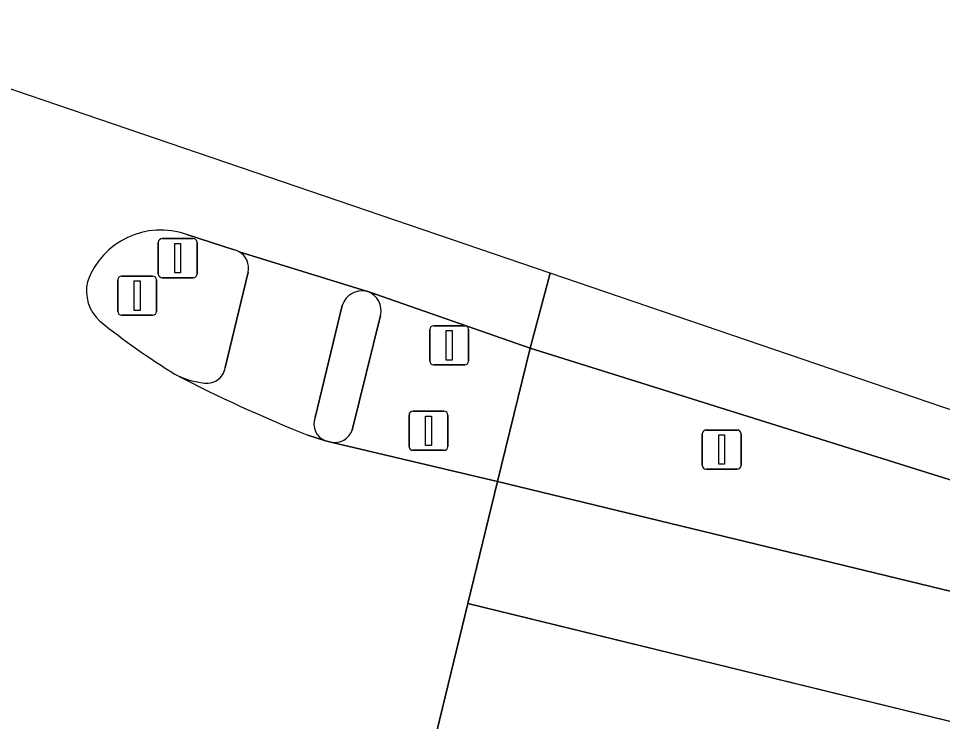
# Model space of a CAD drawing. Extents: x 162803 to 163818, y 381639 to 382475.
# Drawn here: x 163048.82 to 163072.4, y 382457.46 to 382475.38 of the extents above; entities that cross this region are included whole.
import ezdxf

# ---------------------------------------------------------------- set-up
doc = ezdxf.new("R2010")
doc.units = 0
for name, color, linetype in [('IMGEO_Berm_groen', 7, 'Continuous'), ('IMGEO_Fietspad_open', 7, 'Continuous'), ('IMGEO_Lichtmast', 7, 'Continuous'), ('IMGEO_Portaal', 7, 'Continuous'), ('IMGEO_Rijbaan_regionaal_gesloten', 7, 'Continuous'), ('IMGEO_Verkeersbordpaal', 7, 'Continuous'), ('IMGEO_Verkeerseiland_open', 7, 'Continuous'), ('IMGEO_Verkeersregelinstallatiepaal', 7, 'Continuous'), ('IMGEO_Voetpad_open', 7, 'Continuous')]:
    doc.layers.add(name, color=color, linetype=linetype)

msp = doc.modelspace()

# ---------------------------------------------------------------- linework, layer by layer
at = {"layer": 'IMGEO_Berm_groen'}
msp.add_lwpolyline([(163072.871, 382463.538), (163061.883, 382466.974), (163061.044, 382463.575), (163085.3, 382457.699), (163085.766, 382459.485)], dxfattribs=at)
at = {"layer": 'IMGEO_Fietspad_open'}
for points in [[(163057.701, 382468.427), (163054.452, 382469.436)], [(163054.683, 382468.911), (163054.099, 382466.482)], [(163056.391, 382465.209), (163057.082, 382468.065)], [(163056.21, 382464.758), (163056.66, 382464.612)]]:
    msp.add_lwpolyline(points, dxfattribs=at)
for centre, radius, start, end in [((163054.213, 382469.017), 0.482, 347.2486, 60.2503), ((163057.591, 382467.904), 0.534, 78.1349, 162.5045), ((163053.631, 382466.555), 0.473, 256.3794, 351.1377), ((163053.787, 382468.2), 2.122, 242.7237, 262.7628), ((163069.105, 382497.374), 35.073, 242.3251, 248.4289), ((163056.825, 382465.045), 0.464, 159.3205, 249.1908)]:
    msp.add_arc(centre, radius, start, end, dxfattribs=at)
at = {"layer": 'IMGEO_Lichtmast'}
for p, q in [((163051.456, 382468.816), (163052.246, 382468.816)), ((163052.246, 382468.816), (163051.456, 382468.816)), ((163051.356, 382467.916), (163051.356, 382468.716)), ((163051.356, 382468.716), (163051.356, 382467.916)), ((163052.346, 382468.716), (163052.346, 382467.916)), ((163052.346, 382467.916), (163052.346, 382468.716)), ((163052.246, 382467.816), (163051.456, 382467.816)), ((163051.456, 382467.816), (163052.246, 382467.816))]:
    msp.add_line(p, q, dxfattribs=at)
msp.add_lwpolyline([(163051.776, 382468.691), (163051.926, 382468.691), (163051.926, 382467.941), (163051.776, 382467.941), (163051.776, 382468.691)], dxfattribs=at)
for centre, start, end in [((163051.456, 382468.716), 90, 180), ((163051.456, 382468.716), 90, 180), ((163052.246, 382468.716), 0, 90), ((163052.246, 382468.716), 360, 90), ((163051.456, 382467.916), 180, 270), ((163051.456, 382467.916), 180, 270), ((163052.246, 382467.916), 270, 0), ((163052.246, 382467.916), 270, 0)]:
    msp.add_arc(centre, 0.1, start, end, dxfattribs=at)
at = {"layer": 'IMGEO_Portaal'}
for p, q in [((163052.491, 382469.772), (163053.281, 382469.772)), ((163053.281, 382469.772), (163052.491, 382469.772)), ((163052.391, 382468.872), (163052.391, 382469.672)), ((163052.391, 382469.672), (163052.391, 382468.872)), ((163053.381, 382469.672), (163053.381, 382468.872)), ((163053.381, 382468.872), (163053.381, 382469.672)), ((163053.281, 382468.772), (163052.491, 382468.772)), ((163052.491, 382468.772), (163053.281, 382468.772))]:
    msp.add_line(p, q, dxfattribs=at)
msp.add_lwpolyline([(163052.811, 382469.647), (163052.961, 382469.647), (163052.961, 382468.897), (163052.811, 382468.897), (163052.811, 382469.647)], dxfattribs=at)
for centre, start, end in [((163052.491, 382469.672), 90, 180), ((163052.491, 382469.672), 90, 180), ((163053.281, 382469.672), 0, 90), ((163053.281, 382469.672), 360, 90), ((163052.491, 382468.872), 180, 270), ((163052.491, 382468.872), 180, 270), ((163053.281, 382468.872), 270, 0), ((163053.281, 382468.872), 270, 0)]:
    msp.add_arc(centre, 0.1, start, end, dxfattribs=at)
at = {"layer": 'IMGEO_Rijbaan_regionaal_gesloten'}
for points in [[(163054.452, 382469.436), (163057.701, 382468.427), (163057.735, 382468.419), (163061.883, 382466.974), (163062.393, 382468.886), (163043.34, 382475.384)], [(163053.122, 382469.873), (163054.323, 382469.487)], [(163225.09, 382428.38), (163194.56, 382434.293), (163121.229, 382452.078), (163088.161, 382460.097), (163062.393, 382468.886), (163061.883, 382466.974), (163072.871, 382463.538)], [(163053.538, 382453.87), (163053.936, 382453.848), (163054.108, 382453.838), (163055.792, 382453.565), (163058.452, 382452.934), (163059.495, 382457.214), (163060.286, 382460.463), (163061.044, 382463.575), (163056.796, 382464.579), (163056.66, 382464.612), (163056.21, 382464.758)], [(163165.478, 382438.278), (163085.3, 382457.699), (163061.044, 382463.575), (163060.286, 382460.463), (163110.006, 382448.328), (163151.637, 382438.38), (163168.298, 382434.266), (163179.077, 382431.875), (163184.593, 382431.047), (163198.131, 382429.3), (163211.118, 382427.46), (163270.311, 382417.888), (163260.445, 382420.377), (163242.25, 382424.128), (163194.942, 382432.224)], [(163060.286, 382460.463), (163059.495, 382457.214), (163076.595, 382453.103), (163136.523, 382438.778), (163164.498, 382432.146), (163177.756, 382429.361), (163200.56, 382425.514), (163252.002, 382418.352), (163262.344, 382416.363), (163276.928, 382412.914), (163289.523, 382409.731), (163304.388, 382406.136), (163304.402, 382406.133), (163328.239, 382400.288), (163349.569, 382395.058), (163373.193, 382389.455), (163392.727, 382384.822), (163408.324, 382380.888), (163425.79, 382376.682), (163445.152, 382372.02), (163462.825, 382367.764), (163474.523, 382364.648), (163482.312, 382362.406)], [(163510.359, 382358.578), (163467.436, 382370.068), (163420.595, 382381.197), (163379.166, 382391.373), (163358.183, 382396.534), (163335.271, 382401.987), (163305.097, 382409.167), (163283.657, 382414.521), (163270.311, 382417.888), (163211.118, 382427.46), (163198.131, 382429.3), (163184.593, 382431.047), (163179.077, 382431.875), (163168.298, 382434.266), (163151.637, 382438.38), (163110.006, 382448.328), (163060.286, 382460.463)]]:
    msp.add_lwpolyline(points, dxfattribs=at)
for centre, radius, start, end in [((163052.454, 382467.998), 1.991, 70.3916, 160.2037), ((163054.202, 382468.991), 0.51, 60.6155, 76.2419), ((163051.614, 382468.444), 1.058, 167.5284, 227.5607), ((163063.198, 382483.087), 19.726, 231.4338, 238.2416), ((163069.105, 382497.374), 35.073, 242.3251, 248.4289)]:
    msp.add_arc(centre, radius, start, end, dxfattribs=at)
at = {"layer": 'IMGEO_Verkeersbordpaal'}
for p, q in [((163066.369, 382464.89), (163067.159, 382464.89)), ((163067.159, 382464.89), (163066.369, 382464.89)), ((163066.269, 382463.99), (163066.269, 382464.79)), ((163066.269, 382464.79), (163066.269, 382463.99)), ((163067.259, 382464.79), (163067.259, 382463.99)), ((163067.259, 382463.99), (163067.259, 382464.79)), ((163067.159, 382463.89), (163066.369, 382463.89)), ((163066.369, 382463.89), (163067.159, 382463.89))]:
    msp.add_line(p, q, dxfattribs=at)
msp.add_lwpolyline([(163066.689, 382464.765), (163066.839, 382464.765), (163066.839, 382464.015), (163066.689, 382464.015), (163066.689, 382464.765)], dxfattribs=at)
for centre, start, end in [((163066.369, 382464.79), 90, 180), ((163066.369, 382464.79), 90, 180), ((163067.159, 382464.79), 0, 90), ((163067.159, 382464.79), 360, 90), ((163066.369, 382463.99), 180, 270), ((163066.369, 382463.99), 180, 270), ((163067.159, 382463.99), 270, 0), ((163067.159, 382463.99), 270, 0)]:
    msp.add_arc(centre, 0.1, start, end, dxfattribs=at)
at = {"layer": 'IMGEO_Verkeerseiland_open'}
for points in [[(163054.323, 382469.487), (163053.122, 382469.873)], [(163054.099, 382466.482), (163054.683, 382468.911)], [(163057.735, 382468.419), (163057.701, 382468.427)], [(163057.082, 382468.065), (163056.391, 382465.209)], [(163057.338, 382464.887), (163058.057, 382467.806)], [(163056.66, 382464.612), (163056.796, 382464.579)]]:
    msp.add_lwpolyline(points, dxfattribs=at)
for centre, radius, start, end in [((163052.454, 382467.998), 1.991, 70.3916, 160.2037), ((163054.202, 382468.991), 0.51, 60.6155, 76.2419), ((163054.213, 382469.017), 0.482, 347.2486, 60.2503), ((163051.614, 382468.444), 1.058, 167.5284, 227.5607), ((163057.591, 382467.904), 0.534, 78.1349, 162.5045), ((163057.564, 382467.938), 0.511, 345.0212, 70.4034), ((163063.198, 382483.087), 19.726, 231.4338, 238.2416), ((163053.631, 382466.555), 0.473, 256.3794, 351.1377), ((163053.787, 382468.2), 2.122, 242.7237, 262.7628), ((163056.825, 382465.045), 0.464, 159.3205, 249.1908), ((163056.884, 382465.055), 0.484, 259.5136, 339.7026)]:
    msp.add_arc(centre, radius, start, end, dxfattribs=at)
at = {"layer": 'IMGEO_Verkeersregelinstallatiepaal'}
for p, q in [((163059.318, 382466.649), (163059.318, 382467.449)), ((163059.318, 382467.449), (163059.318, 382466.649)), ((163059.418, 382467.549), (163060.208, 382467.549)), ((163060.208, 382467.549), (163059.418, 382467.549)), ((163060.308, 382467.449), (163060.308, 382466.649)), ((163060.308, 382466.649), (163060.308, 382467.449)), ((163060.208, 382466.549), (163059.418, 382466.549)), ((163059.418, 382466.549), (163060.208, 382466.549)), ((163058.788, 382464.472), (163058.788, 382465.272)), ((163058.788, 382465.272), (163058.788, 382464.472)), ((163058.888, 382465.372), (163059.678, 382465.372)), ((163059.678, 382465.372), (163058.888, 382465.372)), ((163059.778, 382465.272), (163059.778, 382464.472)), ((163059.778, 382464.472), (163059.778, 382465.272)), ((163059.678, 382464.372), (163058.888, 382464.372)), ((163058.888, 382464.372), (163059.678, 382464.372))]:
    msp.add_line(p, q, dxfattribs=at)
for points in [[(163059.738, 382467.424), (163059.888, 382467.424), (163059.888, 382466.674), (163059.738, 382466.674), (163059.738, 382467.424)], [(163059.208, 382465.247), (163059.358, 382465.247), (163059.358, 382464.497), (163059.208, 382464.497), (163059.208, 382465.247)]]:
    msp.add_lwpolyline(points, dxfattribs=at)
for centre, start, end in [((163059.418, 382467.449), 90, 180), ((163059.418, 382467.449), 90, 180), ((163060.208, 382467.449), 0, 90), ((163060.208, 382467.449), 360, 90), ((163059.418, 382466.649), 180, 270), ((163059.418, 382466.649), 180, 270), ((163060.208, 382466.649), 270, 0), ((163060.208, 382466.649), 270, 0), ((163058.888, 382465.272), 90, 180), ((163058.888, 382465.272), 90, 180), ((163059.678, 382465.272), 0, 90), ((163059.678, 382465.272), 360, 90), ((163058.888, 382464.472), 180, 270), ((163058.888, 382464.472), 180, 270), ((163059.678, 382464.472), 270, 0), ((163059.678, 382464.472), 270, 0)]:
    msp.add_arc(centre, 0.1, start, end, dxfattribs=at)
at = {"layer": 'IMGEO_Voetpad_open'}
for points in [[(163056.796, 382464.579), (163061.044, 382463.575), (163061.883, 382466.974), (163057.735, 382468.419)], [(163058.057, 382467.806), (163057.338, 382464.887)]]:
    msp.add_lwpolyline(points, dxfattribs=at)
for centre, radius, start, end in [((163057.564, 382467.938), 0.511, 345.0212, 70.4034), ((163056.884, 382465.055), 0.484, 259.5136, 339.7026)]:
    msp.add_arc(centre, radius, start, end, dxfattribs=at)

doc.saveas('drawing.dxf')
